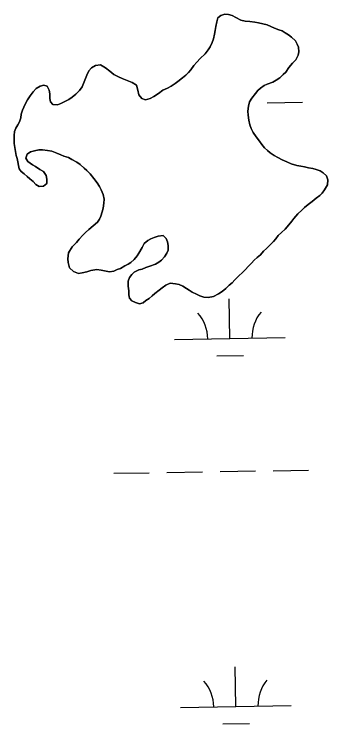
# Model space of a CAD drawing. Extents: x 3855477 to 3893699, y 299188 to 325115.
# Drawn here: x 3866272 to 3866555, y 306305 to 306947 of the extents above; entities that cross this region are included whole.
import ezdxf

# ---------------------------------------------------------------- set-up
doc = ezdxf.new("R2010")
doc.units = 0
doc.layers.add('V-TOPO-SHOR', color=7, linetype='Continuous')
doc.layers.add('V-WETL-SWMP', color=7, linetype='Continuous')

msp = doc.modelspace()

# ---------------------------------------------------------------- linework, layer by layer
at = {"layer": 'V-TOPO-SHOR'}
for points in [[(3866273.68, 306819.02), (3866273.08, 306822.38), (3866272.5, 306826.14), (3866271.91, 306829.7), (3866271.91, 306833.06), (3866271.91, 306836.82), (3866272.31, 306840.58), (3866273.5, 306843.54), (3866275.09, 306846.7), (3866276.67, 306849.47), (3866277.86, 306852.83), (3866278.26, 306856.2), (3866279.45, 306859.75), (3866280.64, 306862.52), (3866282.22, 306865.88), (3866284, 306869.24), (3866286.38, 306872.8), (3866289.15, 306876.56), (3866291.93, 306879.32), (3866295.49, 306881.5), (3866298.85, 306882.48), (3866301.81, 306881.69), (3866303.59, 306877.93), (3866304.18, 306874.57), (3866304.18, 306870.41), (3866304.77, 306867.45), (3866306.94, 306864.87), (3866311.1, 306864.67), (3866314.06, 306865.85), (3866317.62, 306867.63), (3866321.39, 306869.6), (3866324.35, 306871.58), (3866327.72, 306874.35), (3866330.89, 306877.71), (3866333.26, 306880.87), (3866334.45, 306883.84), (3866336.43, 306888.58), (3866337.62, 306891.54), (3866339.41, 306895.3), (3866341.78, 306898.07), (3866345.54, 306900.24), (3866350.09, 306900.83), (3866354.44, 306898.06), (3866358.39, 306895.09), (3866362.15, 306892.12), (3866366.3, 306889.94), (3866369.66, 306888.55), (3866374.21, 306886.57), (3866378.56, 306884.99), (3866382.51, 306882.61), (3866383.69, 306878.06), (3866384.68, 306873.71), (3866387.25, 306870.54), (3866390.61, 306869.35), (3866394.96, 306870.33), (3866398.13, 306872.11), (3866402.28, 306875.08), (3866406.24, 306878.04), (3866410.59, 306879.81), (3866413.76, 306881.59), (3866417.32, 306883.96), (3866419.89, 306885.74), (3866424.05, 306889.1), (3866427.02, 306891.47), (3866429.59, 306894.04), (3866431.77, 306896.41), (3866434.34, 306900.16), (3866436.92, 306903.13), (3866440.08, 306906.49), (3866444.64, 306910.84), (3866447.41, 306914.4), (3866448.99, 306917.16), (3866450.78, 306921.12), (3866452.16, 306924.48), (3866452.96, 306928.43), (3866453.75, 306931.79), (3866454.35, 306935.35), (3866455.14, 306939.7), (3866456.14, 306943.46), (3866458.71, 306945.44), (3866462.27, 306946.62), (3866465.83, 306946.42), (3866468.99, 306945.43), (3866472.35, 306943.65), (3866476.9, 306941.27), (3866480.86, 306940.28), (3866485.01, 306939.88), (3866489.56, 306939.28), (3866492.92, 306938.88), (3866496.87, 306937.89), (3866500.63, 306936.9), (3866503.99, 306935.51), (3866507.16, 306934.12), (3866511.31, 306932.54), (3866514.27, 306931.55), (3866517.04, 306929.76), (3866520.01, 306927.98), (3866522.57, 306926), (3866526.13, 306922.64), (3866527.71, 306919.67), (3866529.09, 306916.7)], [(3866529.09, 306916.7), (3866529.29, 306912.74), (3866528.69, 306909.58), (3866526.51, 306905.43), (3866523.54, 306902.27), (3866520.38, 306898.31), (3866517.41, 306894.36), (3866515.23, 306891.99), (3866512.06, 306889.22), (3866508.7, 306887.05), (3866505.73, 306885.27), (3866500.78, 306883.5), (3866498.01, 306882.11), (3866494.65, 306879.74), (3866492.08, 306877.57), (3866490.1, 306875), (3866486.93, 306870.65), (3866484.75, 306867.29), (3866483.76, 306863.54), (3866483.16, 306858.99), (3866483.35, 306855.43), (3866484.14, 306850.88), (3866485.13, 306846.52), (3866486.31, 306843.16), (3866487.89, 306839.6), (3866490.85, 306835.64), (3866493.62, 306831.88), (3866495.79, 306828.91), (3866498.16, 306825.95), (3866500.93, 306823.37), (3866503.5, 306821.39), (3866506.86, 306818.82), (3866510.42, 306817.03), (3866514.17, 306814.86), (3866518.52, 306813.07), (3866522.48, 306811.29), (3866527.62, 306809.9), (3866530.98, 306809.3), (3866534.34, 306808.51), (3866538.1, 306807.72), (3866542.06, 306807.12), (3866545.02, 306806.13), (3866548.58, 306804.94), (3866551.35, 306803.35), (3866554.31, 306800.58), (3866555.5, 306796.82), (3866555.1, 306792.28), (3866552.52, 306787.73), (3866550.54, 306784.76), (3866548.36, 306782.59), (3866545, 306780.22), (3866541.44, 306777.45), (3866537.88, 306774.49), (3866534.51, 306771.92), (3866531.94, 306769.55), (3866528.37, 306766.19), (3866524.81, 306762.04), (3866522.83, 306759.47), (3866520.26, 306756.31), (3866516.89, 306752.35), (3866513.52, 306749.19), (3866510.75, 306746.62), (3866508.58, 306743.46), (3866506.4, 306741.29), (3866503.63, 306738.32), (3866500.06, 306734.77), (3866497.49, 306732.4), (3866494.52, 306729.23), (3866491.75, 306726.66), (3866488.98, 306724.29), (3866486.41, 306721.53), (3866483.83, 306718.96), (3866480.86, 306715.6), (3866478.29, 306713.23), (3866475.12, 306710.07), (3866471.56, 306706.51), (3866468.99, 306703.94), (3866466.41, 306701.57), (3866463.25, 306698.8), (3866459.88, 306696.04), (3866456.71, 306693.86), (3866452.16, 306691.49), (3866447.22, 306690.51), (3866443.26, 306690.71), (3866439.7, 306691.9), (3866436.74, 306693.68), (3866432.98, 306695.27), (3866430.22, 306697.05), (3866427.65, 306698.63), (3866424.29, 306700.81), (3866421.12, 306702.4), (3866417.76, 306702.99), (3866413.02, 306703.39), (3866409.06, 306701.82), (3866405.69, 306699.25), (3866402.92, 306697.07), (3866399.16, 306694.11), (3866396.59, 306692.13), (3866394.02, 306689.76), (3866391.05, 306687.79), (3866388.47, 306685.81)], [(3866388.47, 306685.81), (3866385.11, 306684.82), (3866381.55, 306686.01), (3866378.19, 306687.6), (3866376.21, 306689.98), (3866375.62, 306692.94), (3866375.43, 306696.5), (3866375.04, 306700.85), (3866374.84, 306705.2), (3866376.03, 306708.76), (3866378.21, 306711.33), (3866380.39, 306713.51), (3866384.74, 306715.68), (3866387.71, 306716.27), (3866390.88, 306717.65), (3866394.44, 306718.84), (3866399.58, 306720.81), (3866402.55, 306722.39), (3866405.12, 306724.36), (3866407.89, 306727.33), (3866409.87, 306730.49), (3866411.06, 306733.26), (3866411.26, 306737.41), (3866410.67, 306740.78), (3866409.29, 306743.74), (3866406.52, 306746.51), (3866401.97, 306746.12), (3866398.61, 306744.74), (3866395.45, 306743.56), (3866392.68, 306741.98), (3866389.31, 306739.21), (3866387.53, 306735.65), (3866384.75, 306730.71), (3866382.97, 306728.14), (3866380.4, 306724.98), (3866377.43, 306722.21), (3866374.86, 306720.63), (3866372.09, 306719.25), (3866367.93, 306716.88), (3866365.16, 306715.7), (3866362, 306714.31), (3866358.24, 306713.72), (3866353.49, 306714.52), (3866350.53, 306715.31), (3866346.57, 306715.91), (3866341.23, 306714.93), (3866337.67, 306713.74), (3866333.51, 306712.76), (3866330.15, 306712.36), (3866325.41, 306713.95), (3866322.05, 306717.32), (3866320.67, 306722.06), (3866320.27, 306725.62), (3866321.07, 306730.96), (3866324.24, 306736.3), (3866328.2, 306740.25), (3866330.77, 306743.22), (3866333.94, 306746.77), (3866336.51, 306749.15), (3866339.48, 306751.91), (3866343.24, 306755.27), (3866347.2, 306758.63), (3866349.18, 306761.2), (3866350.37, 306763.97), (3866351.56, 306767.92), (3866352.35, 306771.28), (3866352.95, 306775.83), (3866353.15, 306779.39), (3866352.36, 306783.74), (3866350.59, 306787.9), (3866349.01, 306790.87), (3866346.84, 306794.23), (3866343.87, 306798.19), (3866340.51, 306802.35), (3866337.55, 306805.31), (3866335.18, 306807.49), (3866331.62, 306810.86), (3866328.66, 306812.84), (3866324.11, 306815.41), (3866320.95, 306817), (3866316.79, 306818.39), (3866314.02, 306819.58), (3866310.46, 306820.96), (3866305.92, 306822.74), (3866301.96, 306823.54), (3866297.42, 306824.14), (3866294.25, 306823.94), (3866290.29, 306823.15), (3866286.73, 306822.17), (3866283.57, 306820.19), (3866282.38, 306816.44), (3866284.15, 306813.47), (3866288.5, 306810.5), (3866291.27, 306808.91), (3866295.22, 306806.34), (3866298.39, 306804.36), (3866300.76, 306800.8), (3866301.55, 306797.43), (3866301.34, 306793.48), (3866298.38, 306791.11), (3866294.62, 306790.91)], [(3866294.62, 306790.91), (3866291.46, 306792.7), (3866289.08, 306795.27), (3866286.12, 306797.84), (3866283.55, 306799.82), (3866280.78, 306802.2), (3866278.21, 306804.37), (3866276.44, 306806.95), (3866275.85, 306809.91), (3866275.06, 306813.28), (3866274.66, 306816.24), (3866273.68, 306819.02)]]:
    msp.add_lwpolyline(points, dxfattribs=at)
at = {"layer": 'V-WETL-SWMP'}
for p, q in [((3866456.14, 306943.46), (3866455.14, 306939.71)), ((3866458.71, 306945.44), (3866456.14, 306943.46)), ((3866462.27, 306946.62), (3866458.71, 306945.44)), ((3866465.83, 306946.42), (3866462.27, 306946.62)), ((3866468.99, 306945.43), (3866465.83, 306946.42)), ((3866472.35, 306943.65), (3866468.99, 306945.43)), ((3866476.9, 306941.27), (3866472.35, 306943.65)), ((3866455.14, 306939.71), (3866454.35, 306935.35)), ((3866480.86, 306940.28), (3866476.9, 306941.27)), ((3866485.01, 306939.88), (3866480.86, 306940.28)), ((3866489.56, 306939.28), (3866485.01, 306939.88)), ((3866492.92, 306938.88), (3866489.56, 306939.28)), ((3866496.87, 306937.89), (3866492.92, 306938.88)), ((3866500.63, 306936.9), (3866496.87, 306937.89)), ((3866503.99, 306935.51), (3866500.63, 306936.9)), ((3866453.75, 306931.79), (3866452.96, 306928.43)), ((3866454.35, 306935.35), (3866453.75, 306931.79)), ((3866507.16, 306934.12), (3866503.99, 306935.51)), ((3866511.31, 306932.54), (3866507.16, 306934.12)), ((3866514.27, 306931.55), (3866511.31, 306932.54)), ((3866517.04, 306929.76), (3866514.27, 306931.55)), ((3866520.01, 306927.98), (3866517.04, 306929.76)), ((3866452.16, 306924.48), (3866450.78, 306921.12)), ((3866452.96, 306928.43), (3866452.16, 306924.48)), ((3866522.58, 306926), (3866520.01, 306927.98)), ((3866526.13, 306922.64), (3866522.58, 306926)), ((3866448.99, 306917.16), (3866447.41, 306914.4)), ((3866450.78, 306921.12), (3866448.99, 306917.16)), ((3866527.71, 306919.67), (3866526.13, 306922.64)), ((3866529.09, 306916.7), (3866527.71, 306919.67)), ((3866529.29, 306912.74), (3866529.09, 306916.7)), ((3866444.64, 306910.84), (3866440.08, 306906.49)), ((3866447.41, 306914.4), (3866444.64, 306910.84)), ((3866528.69, 306909.58), (3866529.29, 306912.74)), ((3866440.08, 306906.49), (3866436.92, 306903.13)), ((3866523.54, 306902.27), (3866526.51, 306905.43)), ((3866526.51, 306905.43), (3866528.69, 306909.58)), ((3866341.78, 306898.07), (3866339.41, 306895.3)), ((3866345.54, 306900.24), (3866341.78, 306898.07)), ((3866350.09, 306900.83), (3866345.54, 306900.24)), ((3866354.44, 306898.06), (3866350.09, 306900.83)), ((3866358.39, 306895.09), (3866354.44, 306898.06)), ((3866434.34, 306900.17), (3866431.77, 306896.41)), ((3866436.92, 306903.13), (3866434.34, 306900.17)), ((3866517.41, 306894.36), (3866520.38, 306898.31)), ((3866520.38, 306898.31), (3866523.54, 306902.27)), ((3866337.62, 306891.55), (3866336.43, 306888.58)), ((3866339.41, 306895.3), (3866337.62, 306891.55)), ((3866362.15, 306892.12), (3866358.39, 306895.09)), ((3866366.3, 306889.94), (3866362.15, 306892.12)), ((3866427.02, 306891.47), (3866424.05, 306889.1)), ((3866429.59, 306894.04), (3866427.02, 306891.47)), ((3866431.77, 306896.41), (3866429.59, 306894.04)), ((3866512.06, 306889.22), (3866515.23, 306891.99)), ((3866515.23, 306891.99), (3866517.41, 306894.36)), ((3866336.43, 306888.58), (3866334.45, 306883.84)), ((3866369.66, 306888.55), (3866366.3, 306889.94)), ((3866374.21, 306886.57), (3866369.66, 306888.55)), ((3866378.56, 306884.99), (3866374.21, 306886.57)), ((3866382.51, 306882.61), (3866378.56, 306884.99)), ((3866419.89, 306885.74), (3866417.32, 306883.96)), ((3866424.05, 306889.1), (3866419.89, 306885.74)), ((3866500.78, 306883.5), (3866505.73, 306885.27)), ((3866505.73, 306885.27), (3866508.7, 306887.05)), ((3866508.7, 306887.05), (3866512.06, 306889.22)), ((3866291.92, 306879.32), (3866289.15, 306876.56)), ((3866295.49, 306881.5), (3866291.92, 306879.32)), ((3866298.85, 306882.48), (3866295.49, 306881.5)), ((3866301.82, 306881.69), (3866298.85, 306882.48)), ((3866303.59, 306877.93), (3866301.82, 306881.69)), ((3866333.26, 306880.87), (3866330.89, 306877.71)), ((3866334.45, 306883.84), (3866333.26, 306880.87)), ((3866383.69, 306878.06), (3866382.51, 306882.61)), ((3866410.59, 306879.82), (3866406.24, 306878.04)), ((3866413.76, 306881.59), (3866410.59, 306879.82)), ((3866417.32, 306883.96), (3866413.76, 306881.59)), ((3866492.08, 306877.57), (3866494.65, 306879.74)), ((3866494.65, 306879.74), (3866498.01, 306882.11)), ((3866498.01, 306882.11), (3866500.78, 306883.5)), ((3866286.38, 306872.8), (3866284, 306869.24)), ((3866289.15, 306876.56), (3866286.38, 306872.8)), ((3866304.18, 306874.57), (3866303.59, 306877.93)), ((3866304.18, 306870.41), (3866304.18, 306874.57)), ((3866327.72, 306874.35), (3866324.35, 306871.58)), ((3866330.89, 306877.71), (3866327.72, 306874.35)), ((3866384.68, 306873.71), (3866383.69, 306878.06)), ((3866387.25, 306870.54), (3866384.68, 306873.71)), ((3866398.13, 306872.11), (3866394.96, 306870.34)), ((3866402.28, 306875.08), (3866398.13, 306872.11)), ((3866406.24, 306878.04), (3866402.28, 306875.08)), ((3866486.93, 306870.65), (3866490.1, 306875)), ((3866490.1, 306875), (3866492.08, 306877.57)), ((3866282.22, 306865.88), (3866280.64, 306862.52)), ((3866284, 306869.24), (3866282.22, 306865.88)), ((3866304.77, 306867.45), (3866304.18, 306870.41)), ((3866306.94, 306864.87), (3866304.77, 306867.45)), ((3866314.06, 306865.85), (3866311.1, 306864.67)), ((3866317.62, 306867.63), (3866314.06, 306865.85)), ((3866321.39, 306869.61), (3866317.62, 306867.63)), ((3866324.35, 306871.58), (3866321.39, 306869.61)), ((3866390.61, 306869.35), (3866387.25, 306870.54)), ((3866394.96, 306870.34), (3866390.61, 306869.35)), ((3866483.76, 306863.54), (3866484.75, 306867.29)), ((3866484.5, 306866.37), (3866484.62, 306866.37)), ((3866484.75, 306867.29), (3866486.93, 306870.65)), ((3866500.61, 306866.63), (3866532.61, 306867.15)), ((3866279.45, 306859.75), (3866278.26, 306856.19)), ((3866280.64, 306862.52), (3866279.45, 306859.75)), ((3866311.1, 306864.67), (3866306.94, 306864.87)), ((3866483.16, 306858.99), (3866483.76, 306863.54)), ((3866483.35, 306855.43), (3866483.16, 306858.99)), ((3866277.86, 306852.83), (3866276.67, 306849.47)), ((3866278.26, 306856.19), (3866277.86, 306852.83)), ((3866484.14, 306850.88), (3866483.35, 306855.43)), ((3866275.09, 306846.7), (3866273.5, 306843.54)), ((3866276.67, 306849.47), (3866275.09, 306846.7)), ((3866485.13, 306846.53), (3866484.14, 306850.88)), ((3866486.31, 306843.16), (3866485.13, 306846.53)), ((3866272.31, 306840.57), (3866271.91, 306836.82)), ((3866273.5, 306843.54), (3866272.31, 306840.57)), ((3866487.89, 306839.6), (3866486.31, 306843.16)), ((3866271.91, 306836.82), (3866271.91, 306833.06)), ((3866490.85, 306835.64), (3866487.89, 306839.6)), ((3866493.62, 306831.88), (3866490.85, 306835.64)), ((3866271.91, 306833.06), (3866271.91, 306829.7)), ((3866271.91, 306829.7), (3866272.5, 306826.14)), ((3866495.79, 306828.91), (3866493.62, 306831.88)), ((3866498.16, 306825.95), (3866495.79, 306828.91)), ((3866272.5, 306826.14), (3866273.09, 306822.38)), ((3866273.09, 306822.38), (3866273.68, 306819.02)), ((3866283.57, 306820.19), (3866286.73, 306822.17)), ((3866286.73, 306822.17), (3866290.29, 306823.15)), ((3866290.29, 306823.15), (3866294.25, 306823.94)), ((3866294.25, 306823.94), (3866297.42, 306824.14)), ((3866297.42, 306824.14), (3866301.96, 306823.54)), ((3866301.96, 306823.54), (3866305.92, 306822.74)), ((3866305.92, 306822.74), (3866310.47, 306820.96)), ((3866310.47, 306820.96), (3866314.02, 306819.57)), ((3866500.93, 306823.37), (3866498.16, 306825.95)), ((3866503.5, 306821.39), (3866500.93, 306823.37)), ((3866506.86, 306818.82), (3866503.5, 306821.39)), ((3866273.68, 306819.02), (3866274.66, 306816.24)), ((3866274.66, 306816.24), (3866275.06, 306813.28)), ((3866282.38, 306816.44), (3866283.57, 306820.19)), ((3866284.15, 306813.47), (3866282.38, 306816.44)), ((3866314.02, 306819.57), (3866316.79, 306818.39)), ((3866316.79, 306818.39), (3866320.95, 306817)), ((3866320.95, 306817), (3866324.11, 306815.41)), ((3866324.11, 306815.41), (3866328.66, 306812.84)), ((3866510.42, 306817.03), (3866506.86, 306818.82)), ((3866514.17, 306814.86), (3866510.42, 306817.03)), ((3866518.52, 306813.07), (3866514.17, 306814.86)), ((3866275.06, 306813.28), (3866275.85, 306809.92)), ((3866275.85, 306809.92), (3866276.44, 306806.95)), ((3866288.5, 306810.5), (3866284.15, 306813.47)), ((3866291.27, 306808.91), (3866288.5, 306810.5)), ((3866295.22, 306806.34), (3866291.27, 306808.91)), ((3866328.66, 306812.84), (3866331.62, 306810.86)), ((3866331.62, 306810.86), (3866335.18, 306807.49)), ((3866522.48, 306811.29), (3866518.52, 306813.07)), ((3866527.62, 306809.9), (3866522.48, 306811.29)), ((3866530.98, 306809.3), (3866527.62, 306809.9)), ((3866534.34, 306808.51), (3866530.98, 306809.3)), ((3866538.1, 306807.72), (3866534.34, 306808.51)), ((3866542.06, 306807.12), (3866538.1, 306807.72)), ((3866276.44, 306806.95), (3866278.21, 306804.38)), ((3866278.21, 306804.38), (3866280.78, 306802.2)), ((3866280.78, 306802.2), (3866283.55, 306799.82)), ((3866298.39, 306804.36), (3866295.22, 306806.34)), ((3866300.76, 306800.8), (3866298.39, 306804.36)), ((3866335.18, 306807.49), (3866337.55, 306805.31)), ((3866337.55, 306805.31), (3866340.51, 306802.35)), ((3866340.51, 306802.35), (3866343.87, 306798.19)), ((3866545.02, 306806.13), (3866542.06, 306807.12)), ((3866548.58, 306804.94), (3866545.02, 306806.13)), ((3866551.35, 306803.35), (3866548.58, 306804.94)), ((3866554.31, 306800.58), (3866551.35, 306803.35)), ((3866283.55, 306799.82), (3866286.12, 306797.84)), ((3866286.12, 306797.84), (3866289.08, 306795.27)), ((3866289.08, 306795.27), (3866291.46, 306792.7)), ((3866301.55, 306797.43), (3866300.76, 306800.8)), ((3866301.34, 306793.48), (3866301.55, 306797.43)), ((3866343.87, 306798.19), (3866346.84, 306794.23)), ((3866555.5, 306796.82), (3866554.31, 306800.58)), ((3866555.1, 306792.27), (3866555.5, 306796.82)), ((3866291.46, 306792.7), (3866294.62, 306790.91)), ((3866294.62, 306790.91), (3866298.38, 306791.11)), ((3866298.38, 306791.11), (3866301.34, 306793.48)), ((3866346.84, 306794.23), (3866349.01, 306790.87)), ((3866349.01, 306790.87), (3866350.59, 306787.9)), ((3866552.52, 306787.73), (3866555.1, 306792.27)), ((3866350.59, 306787.9), (3866352.36, 306783.74)), ((3866352.36, 306783.74), (3866353.15, 306779.39)), ((3866545, 306780.22), (3866548.36, 306782.59)), ((3866548.36, 306782.59), (3866550.54, 306784.76)), ((3866550.54, 306784.76), (3866552.52, 306787.73)), ((3866352.95, 306775.83), (3866352.35, 306771.28)), ((3866353.15, 306779.39), (3866352.95, 306775.83)), ((3866537.87, 306774.49), (3866541.44, 306777.45)), ((3866541.44, 306777.45), (3866545, 306780.22)), ((3866352.35, 306771.28), (3866351.56, 306767.92)), ((3866528.37, 306766.19), (3866531.94, 306769.55)), ((3866531.94, 306769.55), (3866534.51, 306771.92)), ((3866534.51, 306771.92), (3866537.87, 306774.49)), ((3866350.37, 306763.97), (3866349.18, 306761.2)), ((3866351.56, 306767.92), (3866350.37, 306763.97)), ((3866524.81, 306762.04), (3866528.37, 306766.19)), ((3866347.2, 306758.63), (3866343.24, 306755.27)), ((3866349.18, 306761.2), (3866347.2, 306758.63)), ((3866520.26, 306756.31), (3866522.83, 306759.47)), ((3866522.83, 306759.47), (3866524.81, 306762.04)), ((3866339.48, 306751.91), (3866336.51, 306749.15)), ((3866343.24, 306755.27), (3866339.48, 306751.91)), ((3866513.53, 306749.19), (3866516.89, 306752.35)), ((3866516.89, 306752.35), (3866520.26, 306756.31)), ((3866333.94, 306746.77), (3866330.77, 306743.22)), ((3866336.51, 306749.15), (3866333.94, 306746.77)), ((3866392.68, 306741.98), (3866395.45, 306743.56)), ((3866395.45, 306743.56), (3866398.61, 306744.74)), ((3866398.61, 306744.74), (3866401.97, 306746.12)), ((3866401.97, 306746.12), (3866406.52, 306746.52)), ((3866406.52, 306746.52), (3866409.29, 306743.74)), ((3866409.29, 306743.74), (3866410.67, 306740.78)), ((3866508.58, 306743.46), (3866510.75, 306746.62)), ((3866510.75, 306746.62), (3866513.53, 306749.19)), ((3866328.2, 306740.25), (3866324.24, 306736.3)), ((3866330.77, 306743.22), (3866328.2, 306740.25)), ((3866387.53, 306735.65), (3866389.31, 306739.21)), ((3866389.31, 306739.21), (3866392.68, 306741.98)), ((3866410.67, 306740.78), (3866411.26, 306737.41)), ((3866411.26, 306737.41), (3866411.06, 306733.26)), ((3866500.06, 306734.77), (3866503.63, 306738.32)), ((3866503.63, 306738.32), (3866506.4, 306741.29)), ((3866506.4, 306741.29), (3866508.58, 306743.46)), ((3866321.07, 306730.96), (3866320.27, 306725.62)), ((3866324.24, 306736.3), (3866321.07, 306730.96)), ((3866382.97, 306728.14), (3866384.75, 306730.71)), ((3866384.75, 306730.71), (3866387.53, 306735.65)), ((3866411.06, 306733.26), (3866409.87, 306730.49)), ((3866494.52, 306729.23), (3866497.49, 306732.4)), ((3866497.49, 306732.4), (3866500.06, 306734.77)), ((3866320.27, 306725.62), (3866320.67, 306722.06)), ((3866377.43, 306722.21), (3866380.4, 306724.98)), ((3866380.4, 306724.98), (3866382.97, 306728.14)), ((3866405.12, 306724.36), (3866402.55, 306722.39)), ((3866407.89, 306727.33), (3866405.12, 306724.36)), ((3866409.87, 306730.49), (3866407.89, 306727.33)), ((3866486.41, 306721.53), (3866488.98, 306724.29)), ((3866488.98, 306724.29), (3866491.75, 306726.66)), ((3866491.75, 306726.66), (3866494.52, 306729.23)), ((3866320.67, 306722.06), (3866322.05, 306717.32)), ((3866367.93, 306716.88), (3866372.09, 306719.25)), ((3866372.09, 306719.25), (3866374.86, 306720.63)), ((3866374.86, 306720.63), (3866377.43, 306722.21)), ((3866394.44, 306718.84), (3866390.88, 306717.65)), ((3866399.58, 306720.81), (3866394.44, 306718.84)), ((3866402.55, 306722.39), (3866399.58, 306720.81)), ((3866480.86, 306715.6), (3866483.83, 306718.96)), ((3866483.83, 306718.96), (3866486.41, 306721.53)), ((3866322.05, 306717.32), (3866325.41, 306713.95)), ((3866325.41, 306713.95), (3866330.15, 306712.36)), ((3866330.15, 306712.36), (3866333.51, 306712.76)), ((3866333.51, 306712.76), (3866337.67, 306713.74)), ((3866337.67, 306713.74), (3866341.23, 306714.93)), ((3866341.23, 306714.93), (3866346.57, 306715.91)), ((3866346.57, 306715.91), (3866350.53, 306715.31)), ((3866350.53, 306715.31), (3866353.49, 306714.52)), ((3866353.49, 306714.52), (3866358.24, 306713.72)), ((3866358.24, 306713.72), (3866362, 306714.31)), ((3866362, 306714.31), (3866365.16, 306715.7)), ((3866365.16, 306715.7), (3866367.93, 306716.88)), ((3866380.39, 306713.51), (3866378.21, 306711.33)), ((3866384.74, 306715.68), (3866380.39, 306713.51)), ((3866387.71, 306716.27), (3866384.74, 306715.68)), ((3866390.88, 306717.65), (3866387.71, 306716.27)), ((3866475.12, 306710.07), (3866478.29, 306713.23)), ((3866478.29, 306713.23), (3866480.86, 306715.6)), ((3866376.03, 306708.76), (3866374.84, 306705.21)), ((3866374.84, 306705.21), (3866375.04, 306700.85)), ((3866378.21, 306711.33), (3866376.03, 306708.76)), ((3866468.99, 306703.94), (3866471.56, 306706.51)), ((3866471.56, 306706.51), (3866475.12, 306710.07)), ((3866375.04, 306700.85), (3866375.43, 306696.5)), ((3866402.92, 306697.07), (3866405.69, 306699.25)), ((3866405.69, 306699.25), (3866409.06, 306701.81)), ((3866409.06, 306701.81), (3866413.01, 306703.39)), ((3866413.01, 306703.39), (3866417.76, 306702.99)), ((3866417.76, 306702.99), (3866421.12, 306702.4)), ((3866421.12, 306702.4), (3866424.29, 306700.81)), ((3866424.29, 306700.81), (3866427.65, 306698.63)), ((3866427.65, 306698.63), (3866430.22, 306697.05)), ((3866459.88, 306696.04), (3866463.25, 306698.8)), ((3866463.25, 306698.8), (3866466.41, 306701.57)), ((3866466.41, 306701.57), (3866468.99, 306703.94)), ((3866375.43, 306696.5), (3866375.63, 306692.94)), ((3866375.63, 306692.94), (3866376.22, 306689.98)), ((3866396.59, 306692.13), (3866399.16, 306694.11)), ((3866399.16, 306694.11), (3866402.92, 306697.07)), ((3866430.22, 306697.05), (3866432.98, 306695.27)), ((3866432.98, 306695.27), (3866436.74, 306693.68)), ((3866436.74, 306693.68), (3866439.71, 306691.9)), ((3866452.16, 306691.49), (3866456.71, 306693.86)), ((3866456.71, 306693.86), (3866459.88, 306696.04)), ((3866376.22, 306689.98), (3866378.19, 306687.6)), ((3866378.19, 306687.6), (3866381.55, 306686.02)), ((3866381.55, 306686.02), (3866385.11, 306684.83)), ((3866385.11, 306684.83), (3866388.47, 306685.81)), ((3866388.47, 306685.81), (3866391.05, 306687.79)), ((3866391.05, 306687.79), (3866394.02, 306689.76)), ((3866394.02, 306689.76), (3866396.59, 306692.13)), ((3866439.71, 306691.9), (3866443.26, 306690.71)), ((3866443.26, 306690.71), (3866447.22, 306690.51)), ((3866447.22, 306690.51), (3866452.16, 306691.49)), ((3866466.93, 306653.45), (3866466.34, 306689.44)), ((3866416.93, 306652.63), (3866516.92, 306654.26)), ((3866455.18, 306637.82), (3866479.18, 306638.22)), ((3866362.05, 306531.65), (3866394.05, 306532.17)), ((3866410.05, 306532.44), (3866442.04, 306532.96)), ((3866458.04, 306533.22), (3866490.04, 306533.74)), ((3866506.03, 306534), (3866538.03, 306534.52)), ((3866472.35, 306320.82), (3866471.76, 306356.81)), ((3866422.35, 306320), (3866522.34, 306321.63)), ((3866460.6, 306305.19), (3866484.6, 306305.58))]:
    msp.add_line(p, q, dxfattribs=at)
for centre, start, end in [((3866411.68, 306653.02), 0.16154, 41.7052), ((3866522.15, 306654.82), 140.16154, 181.7052), ((3866417.1, 306320.39), 0.16154, 41.7052), ((3866527.57, 306322.19), 140.16154, 181.7052)]:
    msp.add_arc(centre, 35.25, start, end, dxfattribs=at)

doc.saveas('drawing.dxf')
